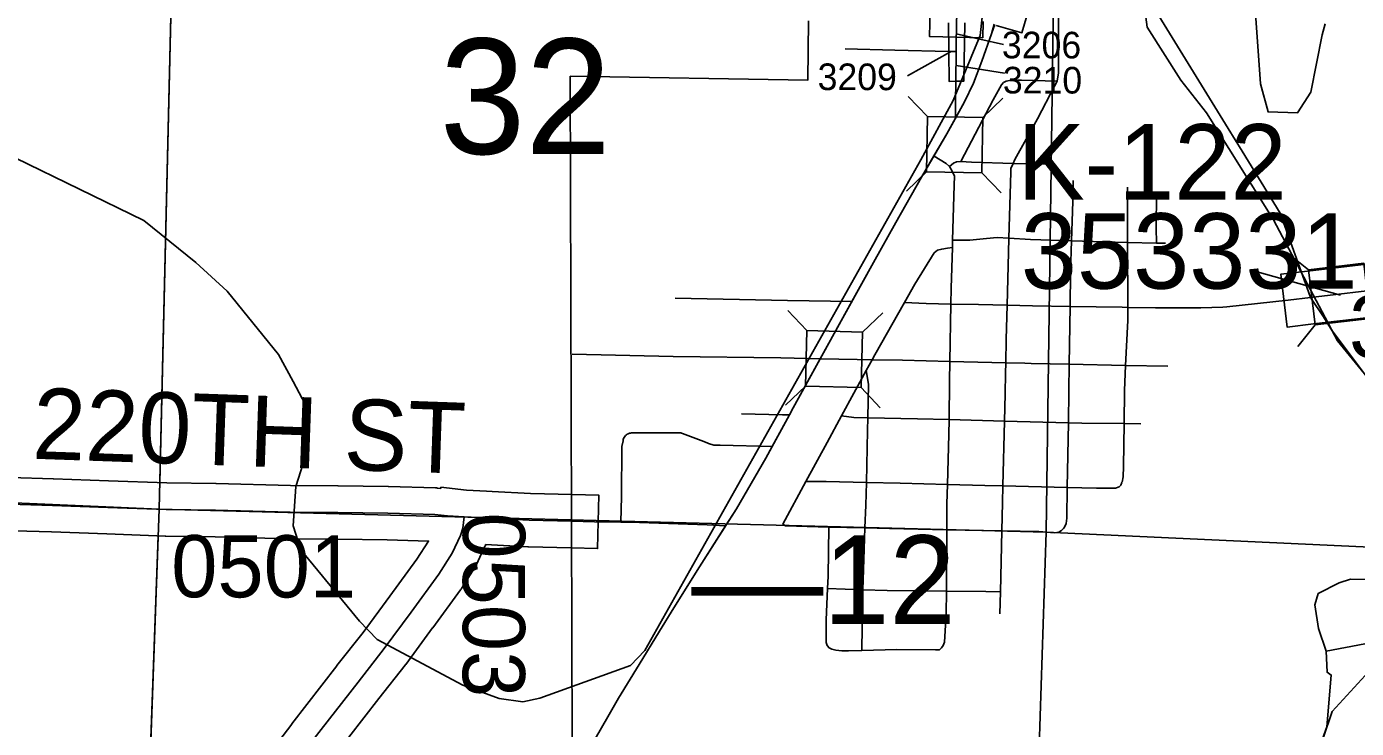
# Model space of a CAD drawing. Extents: x -157.2 to -99.3, y 12.2 to 46.2.
# Drawn here: x -122.062 to -120.564, y 28.047 to 28.838 of the extents above; entities that cross this region are included whole.
import ezdxf

# ---------------------------------------------------------------- set-up
doc = ezdxf.new("R2010")
doc.units = 0
for name, color, linetype in [('tdCoCityStreetMajor', 7, 'Continuous'), ('tdCoCityStreetMinor', 7, 'Continuous'), ('tdCoCorpBndry', 7, 'Continuous'), ('tdCoHydroRiver', 7, 'Continuous'), ('tdCoPriCL', 7, 'Continuous'), ('tdCoPriNonDiv', 7, 'Continuous'), ('tdCoPriNonDivCL', 7, 'Continuous'), ('tdCoSecRdNmbr', 7, 'Continuous'), ('tdCoSecRdTxt', 7, 'Continuous'), ('tdCoSecRteBand', 7, 'Continuous'), ('tdCoSecRteCL', 7, 'Continuous'), ('tdCoSectLine', 7, 'Continuous'), ('tdCoSectLinePart', 7, 'Continuous'), ('tdCoSectNmbr', 7, 'Continuous'), ('tdCoStrucSec', 7, 'Continuous'), ('tdCoStrucSecCoName', 7, 'Continuous'), ('tdCoStrucSecFHWANum', 7, 'Continuous'), ('tdCoSurfAsphalt', 7, 'Continuous'), ('tdCoSurfAsphaltUnbanded', 7, 'Continuous'), ('tdCoSurfLNO', 7, 'Continuous'), ('tdCoTwpBndryShd', 7, 'Continuous'), ('tdStHwyPriRefPost1', 7, 'Continuous')]:
    doc.layers.add(name, color=color, linetype=linetype)

msp = doc.modelspace()

# ---------------------------------------------------------------- linework, layer by layer
at = {"layer": 'tdCoCityStreetMajor'}
msp.add_line((-121.0205, 28.5255), (-120.9895, 28.5249), dxfattribs=at)
for points in [[(-121.0155, 28.7342), (-121.0152, 28.7531), (-121.015, 28.7766)], [(-121.0222, 28.6806), (-121.0258, 28.6838), (-121.0394, 28.6924)], [(-121.0205, 28.5255), (-121.0202, 28.5434), (-121.0188, 28.5894), (-121.0186, 28.5977), (-121.0167, 28.6596), (-121.0165, 28.6698), (-121.0194, 28.6761), (-121.0222, 28.6806)], [(-121.1094, 28.4627), (-121.1064, 28.4684), (-121.0729, 28.5272)], [(-121.0729, 28.5272), (-121.0484, 28.5261), (-121.0205, 28.5255)], [(-120.9895, 28.5249), (-120.9572, 28.5242), (-120.9286, 28.5237), (-120.8864, 28.5229), (-120.8276, 28.5219)], [(-120.8276, 28.5219), (-120.8214, 28.5217), (-120.7902, 28.5212), (-120.7389, 28.5212), (-120.7143, 28.5222), (-120.7099, 28.5226)], [(-120.7099, 28.5226), (-120.6405, 28.5301), (-120.6155, 28.533)], [(-121.1673, 28.464), (-121.1262, 28.4629), (-121.1094, 28.4627)], [(-121.4478, 28.2808), (-121.422, 28.2802), (-121.3924, 28.2797), (-121.3713, 28.2794), (-121.2953, 28.2767), (-121.274, 28.2757)]]:
    msp.add_lwpolyline(points, dxfattribs=at)
at = {"layer": 'tdCoCityStreetMinor'}
for p, q in [((-120.9506, 28.6838), (-120.9135, 28.6832)), ((-121.0217, 28.461), (-121.0205, 28.5255)), ((-120.9582, 28.4858), (-120.9572, 28.5242)), ((-120.8872, 28.4577), (-120.8864, 28.5229)), ((-120.9588, 28.4594), (-120.9582, 28.4858)), ((-120.8872, 28.4577), (-120.8238, 28.4564)), ((-120.8238, 28.4564), (-120.7763, 28.4554)), ((-120.8255, 28.3908), (-120.8065, 28.3905)), ((-121.1596, 28.2051), (-121.1198, 28.2036))]:
    msp.add_line(p, q, dxfattribs=at)
for points in [[(-120.9506, 28.6838), (-120.9485, 28.6884), (-120.9229, 28.7343), (-120.9039, 28.771), (-120.9008, 28.7768), (-120.9007, 28.7769), (-120.8992, 28.786), (-120.8995, 28.8576)], [(-121.1398, 28.813), (-121.0838, 28.8118), (-121.0231, 28.8102)], [(-121.0095, 28.6863), (-120.9728, 28.7558), (-120.9637, 28.7727), (-120.9612, 28.7751), (-120.9584, 28.7769)], [(-120.9584, 28.7769), (-120.9525, 28.7777), (-120.9409, 28.7777), (-120.9008, 28.7768)], [(-121.0222, 28.6806), (-121.0176, 28.6845), (-121.0144, 28.6859), (-121.0095, 28.6863)], [(-121.0095, 28.6863), (-120.9975, 28.6855), (-120.9506, 28.6838)], [(-120.9572, 28.5242), (-120.9557, 28.5836), (-120.9552, 28.5997), (-120.9532, 28.6743), (-120.953, 28.6785), (-120.9506, 28.6838)], [(-120.8848, 28.5968), (-120.8834, 28.641), (-120.8829, 28.6647)], [(-120.8214, 28.5218), (-120.8216, 28.5949), (-120.8216, 28.6051), (-120.8216, 28.6573)], [(-120.7891, 28.5943), (-120.7895, 28.6114), (-120.789, 28.6497)], [(-121.0186, 28.5977), (-120.9991, 28.5974), (-120.9806, 28.5994), (-120.9685, 28.6004), (-120.9552, 28.5997), (-120.9308, 28.5984), (-120.8848, 28.5968), (-120.8356, 28.5952), (-120.8216, 28.5949), (-120.7891, 28.5943), (-120.7789, 28.5941)], [(-120.8864, 28.5229), (-120.8859, 28.5616), (-120.8848, 28.5968)], [(-121.0729, 28.5272), (-121.0612, 28.5478), (-121.0395, 28.5831), (-121.0358, 28.5863), (-121.0309, 28.5875), (-121.0245, 28.5885), (-121.0188, 28.5894)], [(-121.3313, 28.5323), (-121.2048, 28.5297), (-121.1318, 28.5284)], [(-120.8238, 28.4564), (-120.8214, 28.5069), (-120.8214, 28.5217), (-120.8214, 28.5218)], [(-121.4473, 28.4691), (-121.3334, 28.4663), (-121.212, 28.4651), (-121.1673, 28.464)], [(-121.2087, 28.2769), (-121.2097, 28.2775), (-121.1838, 28.3257), (-121.1601, 28.3695), (-121.1438, 28.3996), (-121.1159, 28.4508), (-121.1094, 28.4627)], [(-121.1094, 28.4627), (-121.075, 28.4624), (-121.0217, 28.461), (-120.9588, 28.4594), (-120.9371, 28.4588)], [(-121.121, 28.1352), (-121.1203, 28.1885), (-121.1198, 28.2036), (-121.1183, 28.2495), (-121.1174, 28.2733), (-121.1163, 28.2988), (-121.1157, 28.3246), (-121.1144, 28.3831), (-121.1141, 28.3973), (-121.1134, 28.4351), (-121.1159, 28.4508)], [(-121.0227, 28.3953), (-121.0221, 28.4388), (-121.0217, 28.461)], [(-120.9596, 28.4243), (-120.9591, 28.4475), (-120.9588, 28.4594)], [(-120.9371, 28.4588), (-120.9302, 28.4586), (-120.8872, 28.4577)], [(-120.8938, 28.2727), (-120.8925, 28.2741), (-120.8906, 28.2783), (-120.8901, 28.2844), (-120.8895, 28.3188), (-120.8882, 28.3919), (-120.8876, 28.4277), (-120.8872, 28.4577)], [(-120.8278, 28.325), (-120.8266, 28.3308), (-120.8261, 28.3424), (-120.8255, 28.3908), (-120.8251, 28.428), (-120.8238, 28.4564)], [(-120.9653, 28.1764), (-120.9647, 28.2013), (-120.9631, 28.27), (-120.9623, 28.302), (-120.9619, 28.3207), (-120.9603, 28.3937), (-120.9596, 28.4243)], [(-121.2566, 28.402), (-121.2103, 28.4007), (-121.202, 28.4007)], [(-121.1438, 28.3996), (-121.13, 28.3976), (-121.1141, 28.3973)], [(-121.1141, 28.3973), (-121.0583, 28.3962), (-121.0227, 28.3953)], [(-121.0293, 28.1407), (-121.0278, 28.1446), (-121.0258, 28.1765), (-121.0257, 28.202), (-121.0253, 28.2713), (-121.0251, 28.3005), (-121.0245, 28.3223), (-121.0229, 28.3787), (-121.0227, 28.3953)], [(-121.0227, 28.3953), (-120.9603, 28.3937), (-120.8882, 28.3919), (-120.8731, 28.3915), (-120.8255, 28.3908)], [(-121.3924, 28.2797), (-121.3918, 28.3087), (-121.3911, 28.3652), (-121.3899, 28.3715), (-121.3898, 28.3723), (-121.3897, 28.373), (-121.3893, 28.3741), (-121.3887, 28.3753), (-121.388, 28.3764), (-121.387, 28.3775), (-121.3861, 28.3783), (-121.3854, 28.3788), (-121.3841, 28.3795), (-121.3827, 28.38), (-121.3814, 28.3802), (-121.3804, 28.3803), (-121.331, 28.3803), (-121.3255, 28.3803), (-121.3248, 28.3803), (-121.324, 28.3802), (-121.3229, 28.3798), (-121.299, 28.3706), (-121.2944, 28.3689), (-121.294, 28.3687), (-121.2935, 28.3686), (-121.2876, 28.3665), (-121.2806, 28.3665), (-121.2214, 28.3652)], [(-121.1838, 28.3257), (-121.161, 28.3257), (-121.1157, 28.3246)], [(-121.1157, 28.3246), (-121.0779, 28.3237), (-121.0245, 28.3223), (-120.9824, 28.3212), (-120.9619, 28.3207), (-120.8895, 28.3188)], [(-120.8895, 28.3188), (-120.8564, 28.318), (-120.835, 28.318), (-120.831, 28.3195), (-120.8293, 28.3215), (-120.8279, 28.3245)], [(-121.2087, 28.2769), (-121.207, 28.2756), (-121.1579, 28.2743), (-121.1174, 28.2733)], [(-121.1562, 28.1373), (-121.1578, 28.138), (-121.16, 28.1407), (-121.1612, 28.1442), (-121.161, 28.1698), (-121.1596, 28.2051), (-121.159, 28.2189), (-121.1579, 28.2743)], [(-121.1174, 28.2733), (-121.0898, 28.2726), (-121.0253, 28.2713), (-120.9631, 28.27), (-120.9216, 28.2692), (-120.9039, 28.2677), (-120.899, 28.2684), (-120.8958, 28.2704), (-120.8938, 28.2727)], [(-121.1198, 28.2036), (-121.0922, 28.2026), (-121.0257, 28.202), (-120.9812, 28.2016), (-120.9647, 28.2013)], [(-121.1562, 28.1373), (-121.1546, 28.1365), (-121.1501, 28.1355), (-121.1435, 28.1348), (-121.1361, 28.1348), (-121.121, 28.1352)], [(-121.121, 28.1352), (-121.0816, 28.1363), (-121.0379, 28.1358), (-121.0335, 28.136), (-121.031, 28.138), (-121.0293, 28.1407)]]:
    msp.add_lwpolyline(points, dxfattribs=at)
at = {"layer": 'tdCoCorpBndry'}
for points in [[(-120.7895, 28.8554), (-120.7084, 28.7235), (-120.6925, 28.698), (-120.6495, 28.6281), (-120.616, 28.5339), (-120.6148, 28.5317), (-120.6007, 28.511), (-120.5912, 28.4952), (-120.5286, 28.4125)], [(-121.4471, 28.0296), (-121.4493, 28.7823), (-121.1819, 28.7777), (-121.1809, 28.8449)], [(-121.0233, 28.8425), (-121.0227, 28.7765), (-121.0153, 28.7766), (-121.0061, 28.7767), (-121.005, 28.8423)], [(-120.5333, 28.1296), (-120.591, 28.0665), (-120.6011, 28.0363)]]:
    msp.add_lwpolyline(points, dxfattribs=at)
at = {"layer": 'tdCoHydroRiver'}
for points in [[(-120.7798, 28.922), (-120.7913, 28.9034), (-120.8034, 28.8659), (-120.7995, 28.8374), (-120.7616, 28.7779), (-120.7327, 28.7409), (-120.6571, 28.6204), (-120.5851, 28.4843), (-120.5194, 28.4036), (-120.4864, 28.3412), (-120.4805, 28.3268), (-120.4761, 28.3141), (-120.4702, 28.2997), (-120.4735, 28.2367), (-120.4865, 28.2213), (-120.4962, 28.2152), (-120.5703, 28.2157), (-120.5831, 28.2113), (-120.607, 28.1993), (-120.6105, 28.1868), (-120.6065, 28.1599), (-120.5978, 28.1344)], [(-120.6775, 28.853), (-120.6718, 28.7739), (-120.6632, 28.7421), (-120.6301, 28.7412), (-120.6153, 28.7645), (-120.6025, 28.8288), (-120.599, 28.8413)], [(-121.4837, 28.0815), (-121.3816, 28.1182), (-121.3654, 28.1352), (-121.0546, 28.6879), (-121.018, 28.7548), (-120.9875, 28.8283), (-120.9853, 28.8488)], [(-122.0745, 28.6904), (-121.9298, 28.6199), (-121.8712, 28.5725), (-121.8358, 28.5399), (-121.7779, 28.4688), (-121.7614, 28.4384), (-121.748, 28.4127), (-121.7447, 28.3637), (-121.7585, 28.3199), (-121.7614, 28.2758), (-121.7527, 28.2487), (-121.6869, 28.1684), (-121.6669, 28.1475), (-121.5703, 28.0962), (-121.5296, 28.081), (-121.5028, 28.0772), (-121.4837, 28.0815)], [(-120.5978, 28.1344), (-120.5327, 28.1468)], [(-120.6554, 27.5332), (-120.6559, 27.5726), (-120.6616, 27.5933), (-120.6874, 27.6287), (-120.6946, 27.6526), (-120.6907, 27.6809), (-120.6837, 27.706), (-120.6785, 27.72), (-120.6641, 27.7307), (-120.5955, 27.7572), (-120.565, 27.7737), (-120.5487, 27.7954), (-120.5475, 27.8379), (-120.5595, 27.8604), (-120.5824, 27.8878), (-120.5988, 27.9245), (-120.6098, 27.9832), (-120.6072, 28.021), (-120.597, 28.0492), (-120.5922, 28.1074), (-120.5969, 28.1107), (-120.5978, 28.1344)]]:
    msp.add_lwpolyline(points, dxfattribs=at)
at = {"layer": 'tdCoPriCL'}
msp.add_lwpolyline([(-121.4212, 28.0356), (-121.4069, 28.0606), (-121.3951, 28.0813), (-121.3719, 28.1192), (-121.3487, 28.157), (-121.3327, 28.1834), (-121.3038, 28.2295), (-121.2744, 28.2757), (-121.2622, 28.2948), (-121.2291, 28.3518), (-121.2218, 28.3652), (-121.2024, 28.4007), (-121.1981, 28.4085), (-121.1677, 28.464), (-121.1522, 28.4924), (-121.1322, 28.5284), (-121.1078, 28.5725), (-121.0826, 28.6174), (-121.0535, 28.6687), (-121.0397, 28.6926), (-121.0252, 28.7175), (-121.0159, 28.7342), (-121.0052, 28.7533), (-120.9951, 28.7745), (-120.9857, 28.7991), (-120.9749, 28.8302), (-120.9718, 28.8409)], dxfattribs=at)
at = {"layer": 'tdCoPriNonDiv'}
for points in [[(-120.9718, 28.8409), (-120.9749, 28.8302), (-120.9857, 28.7991), (-120.9951, 28.7745), (-121.0052, 28.7533), (-121.0159, 28.7342), (-121.0252, 28.7175), (-121.0397, 28.6926), (-121.0535, 28.6687), (-121.0826, 28.6174), (-121.1078, 28.5725), (-121.1322, 28.5284), (-121.1522, 28.4924), (-121.1677, 28.464), (-121.1981, 28.4085), (-121.2024, 28.4007), (-121.2218, 28.3652), (-121.2291, 28.3518), (-121.2622, 28.2948), (-121.2744, 28.2757), (-121.3038, 28.2295), (-121.3327, 28.1834), (-121.3487, 28.157), (-121.3719, 28.1192), (-121.3951, 28.0813), (-121.4069, 28.0606), (-121.4212, 28.0356)], [(-121.4212, 28.0356), (-121.4069, 28.0606), (-121.3951, 28.0813), (-121.3719, 28.1192), (-121.3487, 28.157), (-121.3327, 28.1834), (-121.3038, 28.2295), (-121.2622, 28.2948), (-121.2291, 28.3518), (-121.2024, 28.4007), (-121.1981, 28.4085), (-121.1522, 28.4924), (-121.1078, 28.5725), (-121.0826, 28.6174), (-121.0535, 28.6687), (-121.0252, 28.7175), (-121.0052, 28.7533), (-120.9951, 28.7745), (-120.9857, 28.7991), (-120.9749, 28.8302), (-120.9718, 28.8409)]]:
    msp.add_lwpolyline(points, dxfattribs=at)
at = {"layer": 'tdCoPriNonDivCL'}
msp.add_lwpolyline([(-121.4212, 28.0356), (-121.4069, 28.0606), (-121.3951, 28.0813), (-121.3719, 28.1192), (-121.3487, 28.157), (-121.3327, 28.1834), (-121.3038, 28.2295), (-121.2744, 28.2757), (-121.2622, 28.2948), (-121.2291, 28.3518), (-121.2218, 28.3652), (-121.2024, 28.4007), (-121.1981, 28.4085), (-121.1677, 28.464), (-121.1522, 28.4924), (-121.1322, 28.5284), (-121.1078, 28.5725), (-121.0826, 28.6174), (-121.0535, 28.6687), (-121.0398, 28.6924), (-121.0252, 28.7175), (-121.0159, 28.7342), (-121.0052, 28.7533), (-120.9951, 28.7745), (-120.9857, 28.7991), (-120.9749, 28.8302), (-120.9712, 28.8407)], dxfattribs=at)
msp.add_lwpolyline([(-121.4212, 28.0356), (-121.4069, 28.0606), (-121.3951, 28.0813), (-121.3719, 28.1192), (-121.3487, 28.157), (-121.3327, 28.1834), (-121.3038, 28.2295), (-121.2744, 28.2757), (-121.2622, 28.2948), (-121.2291, 28.3518), (-121.2218, 28.3652), (-121.2024, 28.4007), (-121.1981, 28.4085), (-121.1677, 28.464), (-121.1522, 28.4924), (-121.1322, 28.5284), (-121.1078, 28.5725), (-121.0826, 28.6174), (-121.0535, 28.6687), (-121.0398, 28.6924), (-121.0252, 28.7175), (-121.0159, 28.7342), (-121.0052, 28.7533), (-120.9951, 28.7745), (-120.9857, 28.7991), (-120.9749, 28.8302), (-120.9712, 28.8407)], dxfattribs=at)
at = {"layer": 'tdCoSecRdNmbr'}
for p, q in [((-120.9612, 28.8181), (-121.0148, 28.8302)), ((-121.0209, 28.8096), (-121.0694, 28.7829)), ((-120.9603, 28.7857), (-121.0146, 28.7943))]:
    msp.add_line(p, q, dxfattribs=at)
at = {"layer": 'tdCoSecRteBand'}
for points in [[(-120.9239, 28.8888), (-120.9406, 28.8312), (-120.9694, 28.8396)], [(-120.9842, 28.8439), (-120.9846, 28.8257), (-121.0446, 28.827), (-121.044, 28.857)], [(-120.5231, 28.5136), (-120.612, 28.5032), (-120.6418, 28.4997), (-120.6488, 28.5593), (-120.619, 28.5628), (-120.5302, 28.5732)], [(-122.1292, 28.3316), (-122.0317, 28.3287), (-122.0316, 28.3286), (-122.0315, 28.3286), (-121.9694, 28.3264), (-121.9693, 28.3264), (-121.9693, 28.3264), (-121.9038, 28.324), (-121.8485, 28.3232), (-121.8483, 28.3232), (-121.8481, 28.3232), (-121.7643, 28.321), (-121.7111, 28.3208), (-121.7109, 28.3208), (-121.7107, 28.3208), (-121.6543, 28.3198), (-121.6541, 28.3198), (-121.6539, 28.3198), (-121.6012, 28.3183), (-121.6, 28.3183), (-121.5989, 28.3181), (-121.5952, 28.3178), (-121.5951, 28.3192), (-121.5662, 28.3157), (-121.5437, 28.3146), (-121.5437, 28.3146), (-121.5437, 28.3146), (-121.5373, 28.3142), (-121.5373, 28.3142), (-121.4943, 28.3119), (-121.4471, 28.3108), (-121.4171, 28.3101), (-121.4185, 28.2501), (-121.4485, 28.2508), (-121.4962, 28.2519), (-121.4966, 28.2519), (-121.4971, 28.2519), (-121.5447, 28.2545), (-121.545, 28.2536), (-121.5458, 28.252), (-121.5549, 28.2322), (-121.5558, 28.2304), (-121.5568, 28.2287), (-121.5719, 28.2051), (-121.5724, 28.2042), (-121.573, 28.2034), (-121.6043, 28.1607), (-121.6043, 28.1607), (-121.6044, 28.1607), (-121.6347, 28.1195), (-121.635, 28.1192), (-121.6352, 28.1188), (-121.6648, 28.0811), (-121.7155, 28.0157)], [(-121.8205, 27.977), (-121.7631, 28.0522), (-121.763, 28.0523), (-121.763, 28.0524), (-121.7122, 28.1179), (-121.7121, 28.118), (-121.7121, 28.1181), (-121.6827, 28.1555), (-121.6527, 28.1963), (-121.622, 28.2381), (-121.609, 28.2585), (-121.6555, 28.2598), (-121.7116, 28.2608), (-121.7649, 28.261), (-121.7652, 28.261), (-121.7656, 28.261), (-121.8495, 28.2632), (-121.905, 28.264), (-121.9053, 28.264), (-121.9057, 28.264), (-121.9715, 28.2665), (-122.0336, 28.2687), (-122.1311, 28.2716)]]:
    msp.add_lwpolyline(points, dxfattribs=at)
at = {"layer": 'tdCoSecRteCL'}
for p in [(-121.023, 28.8102), (-121.015, 28.7766)]:
    msp.add_line(p, (-121.0148, 28.81), dxfattribs=at)
for points in [[(-121.0148, 28.81), (-121.0148, 28.8154), (-121.0148, 28.8155)], [(-120.6155, 28.533), (-120.5266, 28.5434), (-120.3769, 28.5619), (-120.2913, 28.572)], [(-122.1302, 28.3016), (-122.0326, 28.2987), (-121.9704, 28.2964), (-121.9046, 28.294), (-121.8489, 28.2932), (-121.7648, 28.291), (-121.7112, 28.2908), (-121.6548, 28.2898), (-121.602, 28.2883), (-121.5877, 28.2868), (-121.5688, 28.2858)], [(-122.1499, 27.2946), (-122.1373, 27.3127), (-122.068, 27.4249), (-121.9905, 27.5474), (-121.9607, 27.596), (-121.938, 27.6325), (-121.9277, 27.6532), (-121.919, 27.6749), (-121.8986, 27.7304), (-121.8823, 27.7824), (-121.8608, 27.8404), (-121.8401, 27.8922), (-121.8315, 27.9087), (-121.8167, 27.9316), (-121.7967, 27.9588), (-121.7392, 28.034), (-121.6884, 28.0996), (-121.6589, 28.1373), (-121.6285, 28.1785), (-121.5972, 28.2212), (-121.5822, 28.2448), (-121.573, 28.2646), (-121.5703, 28.2729), (-121.5688, 28.2858)], [(-121.5688, 28.2858), (-121.5453, 28.2846), (-121.4955, 28.2819), (-121.4478, 28.2808)]]:
    msp.add_lwpolyline(points, dxfattribs=at)
at = {"layer": 'tdCoSectLine'}
for points in [[(-121.9124, 28.2943), (-121.8886, 29.2953)], [(-120.9131, 28.2684), (-120.8993, 29.2827)], [(-122.863, 28.3215), (-122.3682, 28.3142), (-121.9124, 28.2943)], [(-121.9486, 27.2891), (-121.9124, 28.2943)], [(-121.9124, 28.2943), (-120.9131, 28.2684)], [(-120.9461, 27.2662), (-120.9131, 28.2684)], [(-120.9131, 28.2684), (-119.9313, 28.2231)]]:
    msp.add_lwpolyline(points, dxfattribs=at)
at = {"layer": 'tdCoSectLinePart'}
for points in [[(-121.9117, 28.3242), (-121.8898, 29.2473)], [(-121.9329, 27.7249), (-121.9135, 28.2643)]]:
    msp.add_lwpolyline(points, dxfattribs=at)
at = {"layer": 'tdCoStrucSec'}
for p, q in [((-121.0471, 28.737), (-121.0688, 28.7595)), ((-120.9845, 28.7359), (-120.962, 28.7577)), ((-121.0481, 28.6744), (-121.0706, 28.6526)), ((-120.9856, 28.6733), (-120.9638, 28.6508)), ((-120.6176, 28.5643), (-120.6421, 28.5837)), ((-121.1827, 28.4957), (-121.2043, 28.5184)), ((-121.1201, 28.494), (-121.0974, 28.5156)), ((-120.6103, 28.5021), (-120.6297, 28.4776)), ((-121.1843, 28.4331), (-121.207, 28.4115)), ((-121.1218, 28.4315), (-121.1002, 28.4088))]:
    msp.add_line(p, q, dxfattribs=at)
for points in [[(-121.0481, 28.6744), (-121.0471, 28.737), (-120.9845, 28.7359), (-120.9856, 28.6733)], [(-120.6176, 28.5643), (-120.5554, 28.5716), (-120.5481, 28.5094), (-120.6103, 28.5021)], [(-121.1827, 28.4957), (-121.1201, 28.494), (-121.1218, 28.4315), (-121.1843, 28.4331)]]:
    msp.add_lwpolyline(points, close=True, dxfattribs=at)
at = {"layer": 'tdCoStrucSecFHWANum'}
msp.add_line((-120.6756, 28.5617), (-120.5818, 28.5355), dxfattribs=at)
at = {"layer": 'tdCoSurfAsphalt'}
for points in [[(-120.6155, 28.533), (-120.5266, 28.5434), (-120.3769, 28.5619), (-120.2913, 28.572)], [(-122.1302, 28.3016), (-122.0326, 28.2987), (-121.9704, 28.2964), (-121.9046, 28.294), (-121.8489, 28.2932), (-121.7648, 28.291), (-121.7112, 28.2908), (-121.6548, 28.2898), (-121.602, 28.2883), (-121.5877, 28.2868), (-121.5688, 28.2858)], [(-121.8167, 27.9316), (-121.7967, 27.9588), (-121.7392, 28.034), (-121.6884, 28.0996), (-121.6589, 28.1373), (-121.6285, 28.1785), (-121.5972, 28.2212), (-121.5822, 28.2448), (-121.573, 28.2646), (-121.5703, 28.2729), (-121.5688, 28.2858)], [(-121.5688, 28.2858), (-121.5453, 28.2846), (-121.4955, 28.2819), (-121.4478, 28.2808)]]:
    msp.add_lwpolyline(points, dxfattribs=at)
at = {"layer": 'tdCoSurfAsphaltUnbanded'}
msp.add_line((-121.023, 28.8102), (-121.0148, 28.81), dxfattribs=at)
msp.add_lwpolyline([(-121.015, 28.7766), (-121.0148, 28.81), (-121.0148, 28.8154), (-121.0148, 28.8155)], dxfattribs=at)
at = {"layer": 'tdCoSurfLNO'}
msp.add_lwpolyline([(-121.0148, 28.8155), (-121.0147, 28.8201), (-121.014, 28.8564)], dxfattribs=at)
at = {"layer": 'tdCoTwpBndryShd'}
msp.add_lwpolyline([(-125.867, 28.4197), (-124.8666, 28.3809), (-123.8665, 28.351), (-122.863, 28.3215), (-122.3682, 28.3142), (-121.9124, 28.2943), (-120.9131, 28.2684), (-119.9313, 28.2231), (-118.9256, 28.2), (-117.9392, 28.1664), (-116.9417, 28.1357), (-115.9759, 28.1077), (-114.9784, 28.0856), (-113.9734, 28.0581), (-113.482, 28.0482), (-112.9713, 28.0283), (-111.9699, 27.9742), (-111.9497, 27.9729), (-110.9685, 27.9529)], dxfattribs=at)

# ---------------------------------------------------------------- texts
at = {"layer": 'tdCoSecRdNmbr'}
for s, height, rotation, p in [('3206', 0.03, 359.9072, (-120.9631, 28.8025)), ('3209', 0.03, 359.9072, (-121.1707, 28.7667)), ('3210', 0.03, 359.9072, (-120.962, 28.7629)), ('3305', 0.07, 359.9078, (-120.5721, 28.4652)), ('0503', 0.07, 269.9085, (-121.5701, 28.2908)), ('0501', 0.07, 359.9068, (-121.8989, 28.1952))]:
    msp.add_text(s, height=height, rotation=rotation, dxfattribs=at).set_placement(p)
at = {"layer": 'tdCoSecRdTxt'}
msp.add_text('220TH ST', height=0.08, rotation=357.9997, dxfattribs=at).set_placement((-122.0559, 28.3513))
at = {"layer": 'tdCoSectNmbr'}
msp.add_text('32', height=0.13, rotation=359.907, dxfattribs=at).set_placement((-121.5966, 28.6948))
at = {"layer": 'tdCoStrucSecCoName'}
msp.add_text('K-122', height=0.085, dxfattribs=at).set_placement((-120.9457, 28.6433))
at = {"layer": 'tdCoStrucSecFHWANum'}
msp.add_text('353331', height=0.085, dxfattribs=at).set_placement((-120.9418, 28.5429))
at = {"layer": 'tdStHwyPriRefPost1'}
msp.add_text('‒‒12', height=0.1, dxfattribs=at).set_placement((-121.3129, 28.1649))

doc.saveas('drawing.dxf')
